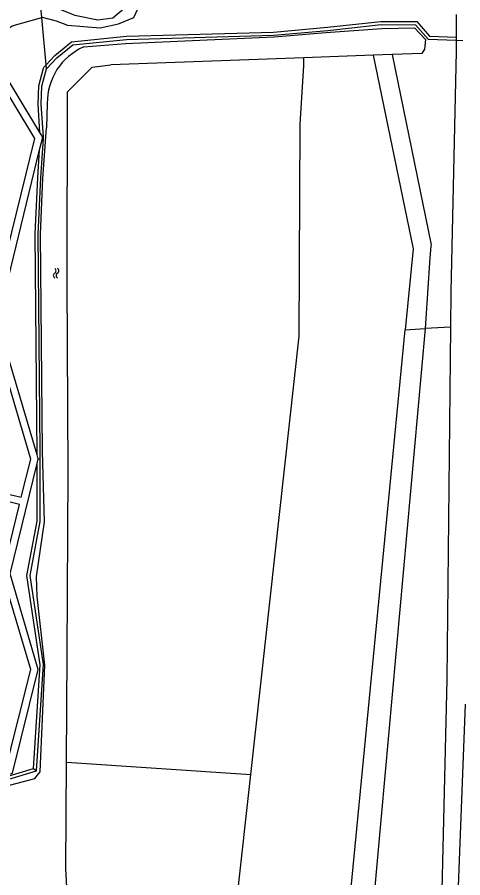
# Model space of a CAD drawing. Extents: x 125000 to 129004, y 397500 to 399008.
# Drawn here: x 127152.3 to 127223.8, y 398005.2 to 398143.1 of the extents above; entities that cross this region are included whole.
import ezdxf

# ---------------------------------------------------------------- set-up
doc = ezdxf.new("R2010")
doc.units = 0
for name, color, linetype in [('gg-afsc-faunaraster', 7, 'Continuous'), ('gg-afsc-lijn faunaraster', 7, 'Continuous'), ('gg-knt-BGT kruinlijn', 7, 'Continuous'), ('gg-knt-bovenkant onderkant talud', 7, 'Continuous'), ('gg-knt-verharding', 7, 'Continuous'), ('gg-kntw-bovenkant insteek waterloop', 7, 'Continuous'), ('gg-kntw-waterlijn', 7, 'Continuous'), ('gt-grn-groengrens', 7, 'Continuous'), ('gt-symb-watersymbool', 7, 'Continuous')]:
    doc.layers.add(name, color=color, linetype=linetype)

# ---------------------------------------------------------------- blocks, each defined once
blk = doc.blocks.new('gt0-WA')
at = {"layer": 'gt-symb-watersymbool'}
for centre, start, end in [((-0.32, 0.02), 28.0725, 151.9275), ((0.43, 0.42), 208.0725, 331.9275), ((-0.32, -0.43), 28.0725, 151.9275), ((0.43, -0.03), 208.0725, 331.9275)]:
    blk.add_arc(centre, 0.425, start, end, dxfattribs=at)

msp = doc.modelspace()

# ---------------------------------------------------------------- linework, layer by layer
at = {"layer": 'gg-afsc-faunaraster'}
for points in [[(127157.04, 398134.79), (127158.71, 398136.56), (127161.26, 398138.65), (127169.87, 398139.52), (127193.46, 398140.19), (127202.13, 398140.97), (127210.69, 398141.89), (127216.21, 398141.87), (127218.22, 398139.55), (127222.76, 398139.39)], [(127156.53, 398123.85), (127156.17, 398129.14), (127156.28, 398132), (127157.04, 398134.79)], [(127156.02, 398072.32), (127156.02, 398073.6), (127155.7, 398108.33), (127156.15, 398117.31), (127156.54, 398123.66), (127156.53, 398123.85)], [(127155.42, 398022.33), (127156.53, 398039.33), (127154.4, 398053.63), (127156.03, 398062.28), (127156.02, 398072.32)], [(127128.64, 398002.19), (127142.59, 398018.47), (127155.42, 398022.33)]]:
    msp.add_lwpolyline(points, dxfattribs=at)
at = {"layer": 'gg-afsc-lijn faunaraster'}
for p, q in [((127156.27, 398143.05), (127156.07, 398145.22)), ((127156.98, 398135.45), (127156.27, 398143.05)), ((127222.76, 398139.39), (127223.78, 398139.36)), ((127157.04, 398134.79), (127156.98, 398135.45))]:
    msp.add_line(p, q, dxfattribs=at)
at = {"layer": 'gg-knt-BGT kruinlijn'}
for points in [[(127156.27, 398143.05), (127156.36, 398143.08), (127158.59, 398142.48), (127160.4, 398141.78), (127165.64, 398141.37), (127168.59, 398141.99), (127171.06, 398143.05), (127172.07, 398145.21), (127171.89, 398148.32), (127170.35, 398151.04), (127167.86, 398152.87), (127163.29, 398155.12), (127154.94, 398157.35)], [(127148.76, 398136.5), (127150.11, 398140.7), (127151.52, 398141.68), (127156.27, 398143.05)]]:
    msp.add_lwpolyline(points, dxfattribs=at)
at = {"layer": 'gg-knt-bovenkant onderkant talud'}
msp.add_lwpolyline([(127156.07, 398145.22), (127156.88, 398145.29), (127161.56, 398143.39), (127165.25, 398142.64), (127167.67, 398143), (127169.36, 398144.44), (127169.94, 398146.23), (127169.89, 398148.64), (127168.66, 398150.47), (127165.52, 398152.06), (127161.29, 398153.95), (127155.1, 398155.65)], dxfattribs=at)
at = {"layer": 'gg-knt-verharding'}
for p, q in [((127155.98, 398124.58), (127148.76, 398136.5)), ((127155.93, 398121.81), (127156.43, 398123.85)), ((127156.43, 398123.85), (127155.98, 398124.58)), ((127155.71, 398072.32), (127155.53, 398072.93)), ((127155.53, 398071.57), (127155.71, 398072.32))]:
    msp.add_line(p, q, dxfattribs=at)
for points in [[(127149.02, 398102.98), (127150.05, 398102.73), (127155.14, 398123.65), (127148.66, 398134.4)], [(127155.53, 398072.93), (127149.2, 398094.26), (127155.93, 398121.81)], [(127150.45, 398066.75), (127152.98, 398066.14), (127154.51, 398072.24), (127149.01, 398090.79)], [(127147.31, 398020.69), (127151.6, 398021.94), (127155.72, 398038.55), (127151.2, 398053.86), (127155.53, 398071.57)], [(127146.98, 398021.81), (127150.59, 398022.87), (127154.5, 398038.54), (127150, 398053.85), (127152.71, 398064.97), (127150.36, 398065.57)]]:
    msp.add_lwpolyline(points, dxfattribs=at)
at = {"layer": 'gg-kntw-bovenkant insteek waterloop'}
for p, q in [((127222.76, 398143.5), (127222.76, 398139.88)), ((127222.76, 398139.88), (127222.76, 398139.39)), ((127198.29, 398136.56), (127167.33, 398135.43)), ((127209.44, 398136.97), (127198.29, 398136.56)), ((127212.48, 398137.08), (127209.44, 398136.97)), ((127157.16, 398129.27), (127157.06, 398125.35))]:
    msp.add_line(p, q, dxfattribs=at)
for points in [[(127163.01, 398138.31), (127169.71, 398138.86), (127193.55, 398139.94), (127201.84, 398140.6), (127210.81, 398141.29), (127216.03, 398141.35), (127217.8, 398139.52), (127217.67, 398137.97), (127217.23, 398137.25), (127212.48, 398137.08)], [(127222.76, 398139.39), (127222.75, 398137.58), (127221.89, 398099.08), (127221.83, 398093.42)], [(127160.26, 398023.71), (127160.37, 398041.1), (127160.5, 398070.25), (127160.37, 398100.71), (127160.42, 398131.11), (127164.38, 398135.09), (127167.33, 398135.43)], [(126989.24, 398002.36), (126994.89, 398002.1), (127034.05, 398002.63), (127077.33, 398002.36), (127129.06, 398001.52), (127133.24, 398005.31), (127142.97, 398017.88), (127155.18, 398021.08), (127156.01, 398022.14), (127156.79, 398039.23), (127155.52, 398050.24), (127155.43, 398053.44), (127156.73, 398062.23), (127156.38, 398073.51), (127156.09, 398108.32), (127156.44, 398117.24), (127157.06, 398125.35)], [(127221.83, 398093.42), (127221.22, 398036.98), (127220.28, 397996.42)], [(127077.72, 397995.65), (127081.24, 397995.64), (127083.99, 397996.31), (127090.7, 397996.59), (127113.43, 397996.54), (127138.2, 397996.3), (127160.6, 397997.82), (127160.15, 398006.65), (127160.26, 398023.71)]]:
    msp.add_lwpolyline(points, dxfattribs=at)
msp.add_arc((127166.85, 398129.41), 9.69, 113.3418, 180.8656, dxfattribs=at)
at = {"layer": 'gg-kntw-waterlijn'}
msp.add_lwpolyline([(127224.18, 398032.99), (127222.2, 397981.56), (127219.96, 397936.2), (127218.72, 397911.31), (127218.05, 397903.48), (127216.61, 397894.14), (127210.29, 397865.9), (127203.14, 397835.25), (127201.27, 397826.52), (127200.14, 397818.45), (127199.65, 397807.95), (127199.96, 397797.63), (127200.9, 397778.39), (127201.1, 397767.55), (127202.4, 397755.27), (127204.54, 397745.21), (127207.12, 397737.24), (127212.1, 397727.08), (127219.09, 397715.42), (127221.01, 397711.62), (127222.27, 397708.26), (127223.2, 397704.67), (127225.19, 397692.04)], dxfattribs=at)
at = {"layer": 'gt-grn-groengrens'}
for p, q in [((127198.33, 398135.32), (127198.29, 398136.56)), ((127156.43, 398123.85), (127156.53, 398123.85)), ((127221.83, 398093.42), (127217.79, 398093.18)), ((127201.98, 397962.99), (127214.57, 398092.99)), ((127217.79, 398093.18), (127205.91, 397962.28)), ((127214.57, 398092.99), (127217.79, 398093.18)), ((127155.71, 398072.32), (127156.02, 398072.32)), ((127160.26, 398023.71), (127189.8, 398021.71)), ((127154.95, 398022.7), (127155.42, 398022.33)), ((127172.87, 397868.67), (127189.8, 398021.71))]:
    msp.add_line(p, q, dxfattribs=at)
for points in [[(127156.98, 398135.45), (127158.37, 398136.92), (127161.06, 398139.13), (127169.84, 398140.01), (127193.43, 398140.68), (127202.08, 398141.46), (127210.67, 398142.38), (127216.44, 398142.36), (127218.45, 398140.03), (127222.76, 398139.88)], [(127209.44, 398136.97), (127215.82, 398105.95), (127214.57, 398092.99)], [(127212.48, 398137.08), (127218.75, 398106.61), (127218.68, 398106.41), (127218.54, 398104.5), (127217.79, 398093.18)], [(127155.98, 398124.58), (127155.68, 398129.13), (127155.79, 398132.08), (127156.56, 398134.91), (127156.68, 398135.13), (127156.98, 398135.45)], [(127189.8, 398021.71), (127197.57, 398091.99), (127197.72, 398125.88), (127198.33, 398135.32)], [(127155.53, 398072.93), (127155.21, 398108.34), (127155.65, 398117.34), (127155.93, 398121.81)], [(127154.95, 398022.7), (127156.03, 398039.3), (127153.9, 398053.64), (127155.53, 398062.33), (127155.53, 398071.57)], [(127128.42, 398002.69), (127142.31, 398018.9), (127154.95, 398022.7)]]:
    msp.add_lwpolyline(points, dxfattribs=at)

# ---------------------------------------------------------------- block references
at = {"layer": 'gt-symb-watersymbool', "rotation": 90}
msp.add_blockref('gt0-WA', (127158.57, 398102), dxfattribs=at)

doc.saveas('drawing.dxf')
